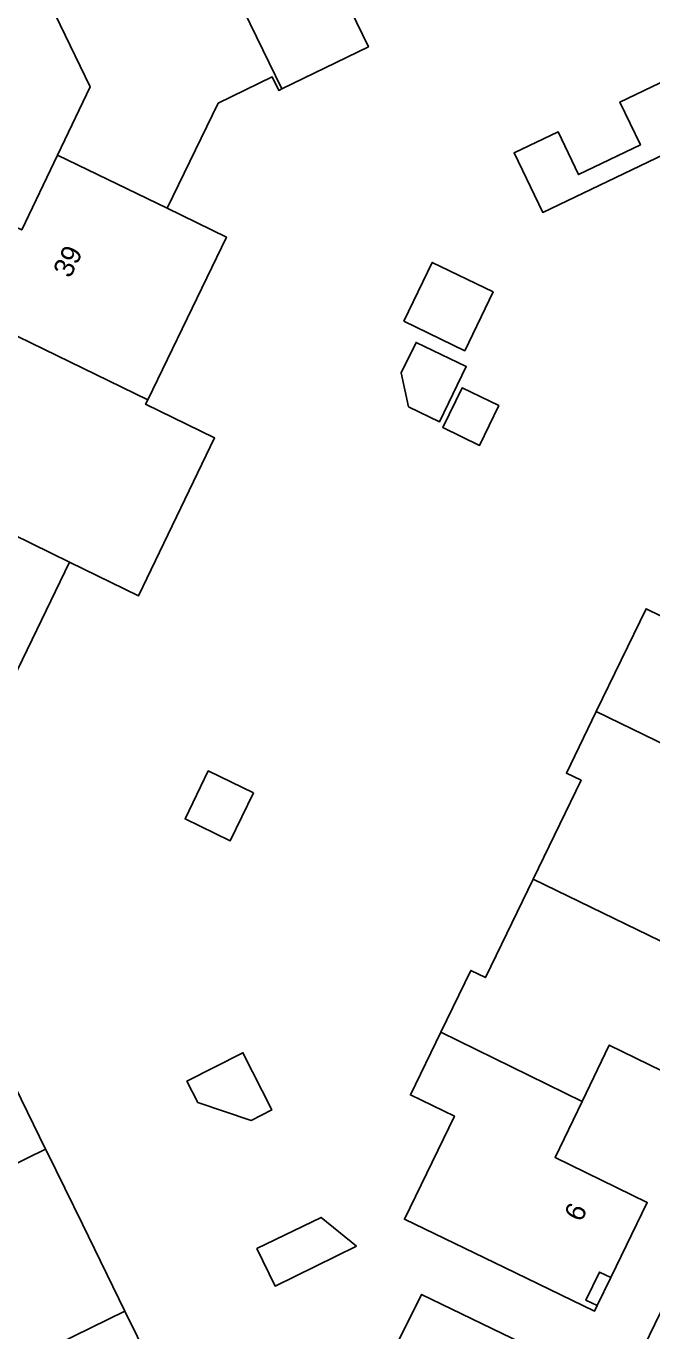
# Model space of a CAD drawing. Extents: x 160455 to 162082, y 388339 to 389736.
# Drawn here: x 160648.2 to 160679.5, y 388927.4 to 388992.5 of the extents above; entities that cross this region are included whole.
import ezdxf

# ---------------------------------------------------------------- set-up
doc = ezdxf.new("R2010")
doc.units = 0
for name, color, linetype in [('IMGEO_Erf', 7, 'Continuous'), ('IMGEO_Pand', 7, 'Continuous'), ('IMGEO_Pand_nummerreeks', 7, 'Continuous'), ('IMGEO_Voetpad_open', 7, 'Continuous')]:
    doc.layers.add(name, color=color, linetype=linetype)

msp = doc.modelspace()

# ---------------------------------------------------------------- linework, layer by layer
at = {"layer": 'IMGEO_Erf'}
for points in [[(160663.857, 388994.558), (160665.343, 388991.507), (160661.018, 388989.399), (160660.865, 388989.325), (160660.536, 388989.999), (160657.84, 388988.685), (160655.28, 388983.447), (160658.245, 388981.998), (160654.32, 388973.876), (160654.212, 388973.652), (160657.659, 388971.975), (160653.846, 388964.087), (160650.403, 388965.772), (160646.417, 388957.524)], [(160648.019, 388982.364), (160649.805, 388986.098), (160651.436, 388989.507), (160649.195, 388994.164)], [(160657.921, 388890.507), (160660.482, 388891.731), (160661.527, 388892.231), (160663.339, 388894.117), (160675.312, 388918.745), (160667.999, 388922.239), (160669.423, 388925.093), (160666.641, 388926.482), (160667.999, 388929.204), (160678.026, 388924.35), (160691.138, 388951.382), (160704.109, 388978.111)], [(160681.987, 388939.4), (160677.378, 388941.651), (160676.02, 388938.842), (160674.665, 388936.038), (160679.275, 388933.788), (160677.448, 388930.044), (160676.77, 388928.642), (160676.636, 388928.364), (160672.135, 388930.54), (160667.137, 388932.955), (160669.635, 388938.108), (160667.444, 388939.169), (160668.962, 388942.301), (160670.455, 388945.381), (160671.191, 388945.025), (160673.574, 388949.941), (160675.969, 388954.881), (160675.233, 388955.238), (160676.722, 388958.308), (160679.211, 388963.44), (160679.93, 388963.091)], [(160647.085, 388940.797), (160649.209, 388936.465), (160649.284, 388936.312), (160651.052, 388932.706), (160653.176, 388928.373), (160655.02, 388924.614)]]:
    msp.add_lwpolyline(points, dxfattribs=at)
for points in [[(160674.049, 388983.233), (160672.622, 388986.218), (160674.817, 388987.267), (160675.84, 388985.127), (160678.935, 388986.606), (160677.911, 388988.747), (160680.303, 388989.89), (160681.73, 388986.905)], [(160667.108, 388977.796), (160668.529, 388980.738), (160671.573, 388979.267), (160670.151, 388976.325)], [(160668.898, 388972.785), (160667.352, 388973.532), (160666.986, 388975.222), (160667.722, 388976.744), (160670.226, 388975.533)], [(160670.892, 388971.602), (160669.062, 388972.487), (160670.02, 388974.47), (160671.851, 388973.585)], [(160659.597, 388954.258), (160658.439, 388951.862), (160656.185, 388952.951), (160657.343, 388955.348)], [(160660.514, 388938.418), (160659.477, 388937.893), (160656.815, 388938.782), (160656.27, 388939.858), (160659.067, 388941.275)], [(160664.748, 388931.605), (160660.677, 388929.624), (160659.77, 388931.49), (160662.978, 388933.051)], [(160676.77, 388928.642), (160677.448, 388930.044), (160676.891, 388930.316), (160676.212, 388928.912)]]:
    msp.add_lwpolyline(points, close=True, dxfattribs=at)
at = {"layer": 'IMGEO_Pand'}
for points in [[(160664.96, 389001.844), (160664.808, 389001.77), (160662.562, 389000.676), (160661.221, 389000.023), (160660.697, 389001.099), (160658.44, 389000), (160656.35, 388998.982), (160656.88, 388997.894), (160661.018, 388989.399), (160665.343, 388991.507), (160663.857, 388994.558), (160664.308, 388994.778), (160667.455, 388996.311), (160667.611, 388996.387), (160665.856, 389000)], [(160656.88, 388997.894), (160656.726, 388997.819), (160655.044, 388997.003), (160649.195, 388994.164), (160651.436, 388989.507), (160649.805, 388986.098), (160655.28, 388983.447), (160657.84, 388988.685), (160660.536, 388989.999), (160660.865, 388989.325), (160661.018, 388989.399)], [(160677.911, 388988.747), (160678.935, 388986.606), (160675.84, 388985.127), (160674.817, 388987.267), (160672.622, 388986.218), (160674.049, 388983.233), (160681.73, 388986.905), (160680.303, 388989.89)], [(160658.245, 388981.998), (160655.28, 388983.447), (160649.805, 388986.098), (160648.019, 388982.364), (160646.914, 388982.869), (160644.773, 388978.522), (160645.859, 388977.994), (160654.32, 388973.876)], [(160667.108, 388977.796), (160670.151, 388976.325), (160671.573, 388979.267), (160668.529, 388980.738)], [(160654.32, 388973.876), (160645.859, 388977.994), (160645.786, 388977.843), (160644.75, 388975.705), (160644.044, 388974.248), (160642.956, 388974.775), (160640.858, 388970.443), (160641.943, 388969.912), (160650.403, 388965.772), (160653.846, 388964.087), (160657.659, 388971.975), (160654.212, 388973.652)], [(160666.986, 388975.222), (160667.352, 388973.532), (160668.898, 388972.785), (160670.226, 388975.533), (160667.722, 388976.744)], [(160669.062, 388972.487), (160670.892, 388971.602), (160671.851, 388973.585), (160670.02, 388974.47)], [(160650.403, 388965.772), (160641.943, 388969.912), (160641.871, 388969.763), (160641.323, 388968.632), (160640.126, 388966.159), (160639.038, 388966.686), (160636.833, 388962.209), (160637.92, 388961.678), (160646.417, 388957.524)], [(160691.781, 388961.017), (160682.838, 388965.354), (160681.373, 388966.065), (160679.93, 388963.091), (160679.211, 388963.44), (160676.722, 388958.308), (160683.886, 388954.841), (160685.274, 388957.702), (160689.806, 388955.5), (160691.628, 388959.263), (160691.061, 388959.537)], [(160676.722, 388958.308), (160675.233, 388955.238), (160675.969, 388954.881), (160673.574, 388949.941), (160683.97, 388944.903), (160684.697, 388946.401), (160685.262, 388946.113), (160687.072, 388949.879), (160682.536, 388952.059), (160683.886, 388954.841)], [(160659.597, 388954.258), (160657.343, 388955.348), (160656.185, 388952.951), (160658.439, 388951.862)], [(160676.02, 388938.842), (160677.378, 388941.651), (160681.987, 388939.4), (160683.816, 388943.144), (160683.25, 388943.421), (160683.97, 388944.903), (160673.574, 388949.941), (160671.191, 388945.025), (160670.455, 388945.381), (160668.962, 388942.301)], [(160647.085, 388940.797), (160646.969, 388940.74), (160645.394, 388943.951), (160642.188, 388943.101), (160636.748, 388940.376), (160638.587, 388936.633), (160637.512, 388936.098), (160639.662, 388931.781), (160640.74, 388932.31), (160649.209, 388936.465)], [(160676.02, 388938.842), (160668.962, 388942.301), (160667.444, 388939.169), (160669.635, 388938.108), (160667.137, 388932.955), (160672.135, 388930.54), (160676.636, 388928.364), (160676.77, 388928.642), (160676.212, 388928.912), (160676.891, 388930.316), (160677.448, 388930.044), (160679.275, 388933.788), (160674.665, 388936.038)], [(160656.815, 388938.782), (160659.477, 388937.893), (160660.514, 388938.418), (160659.067, 388941.275), (160656.27, 388939.858)], [(160649.209, 388936.465), (160640.74, 388932.31), (160640.812, 388932.164), (160642.261, 388929.203), (160642.584, 388928.544), (160641.506, 388928.017), (160643.618, 388923.698), (160644.696, 388924.225), (160653.176, 388928.373), (160651.052, 388932.706), (160649.284, 388936.312)], [(160664.748, 388931.605), (160662.978, 388933.051), (160659.77, 388931.49), (160660.677, 388929.624)], [(160675.312, 388918.745), (160678.026, 388924.35), (160667.999, 388929.204), (160666.641, 388926.482), (160669.423, 388925.093), (160667.999, 388922.239)], [(160653.176, 388928.373), (160644.696, 388924.225), (160644.771, 388924.072), (160645.831, 388921.913), (160646.543, 388920.463), (160645.466, 388919.935), (160647.584, 388915.612), (160648.662, 388916.139), (160657.144, 388920.282), (160655.02, 388924.614)]]:
    msp.add_lwpolyline(points, close=True, dxfattribs=at)
at = {"layer": 'IMGEO_Voetpad_open'}
msp.add_lwpolyline([(160717.954, 389006.662), (160714.723, 389000), (160704.109, 388978.111), (160691.138, 388951.382), (160678.026, 388924.35), (160675.312, 388918.745), (160663.339, 388894.117), (160661.527, 388892.231), (160660.482, 388891.731), (160657.921, 388890.507)], dxfattribs=at)

# ---------------------------------------------------------------- texts
at = {"layer": 'IMGEO_Pand_nummerreeks'}
for s, rotation, p in [('39', 64.04522, (160650.442, 388979.911)), ('6', 63.98851, (160675.976, 388932.774))]:
    msp.add_text(s, height=1, rotation=rotation, dxfattribs=at).set_placement(p)

doc.saveas('drawing.dxf')
